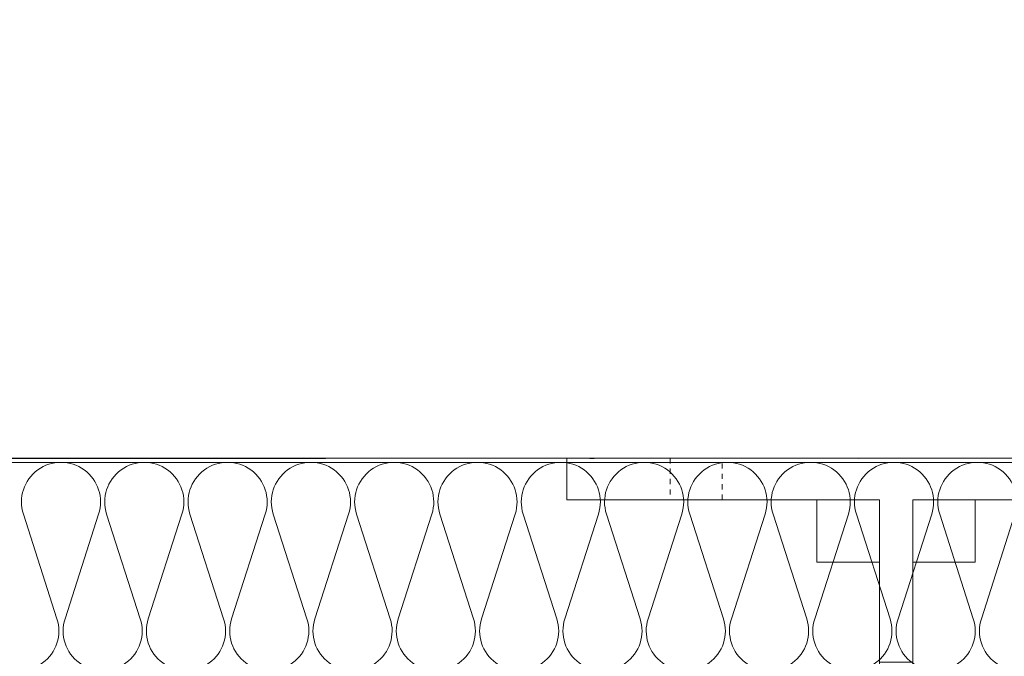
# Model space of a CAD drawing. Extents: x 4615668 to 9294084, y 5325188 to 10688993.
# Tile 331 of 656: x 4636922 to 4636946, y 5331444 to 5331460. Entities that reach past the tile are written whole.
import ezdxf

# ---------------------------------------------------------------- set-up
doc = ezdxf.new("R2010")
doc.units = 0
doc.header["$MEASUREMENT"] = 0
for name, pattern in [('1', [0]), ('ACAD_DOTTED', [0.5, 0.25, -0.25]), ('DASHDOT', [25.4, 12.7, -6.35, 0, -6.35])]:
    doc.linetypes.add(name, pattern=pattern)
for name, color, linetype, lineweight in [('.konstrukcjastalowa', 5, 'Continuous', 5), ('.kotwy', 6, 'Continuous', 5), ('A_wymiary', 152, 'Continuous', 5), ('ATH 3-0', 102, 'Continuous', 5), ('ATH Al', 5, 'Continuous', 5), ('kotwy', 170, '1', 5)]:
    doc.layers.add(name, color=color, linetype=linetype, lineweight=lineweight)
doc.styles.add('wewn', font='arial.ttf', dxfattribs={"height": 12})
doc.dimstyles.new('Kopia 1do100 wew', dxfattribs={"dimscale": 0.5, "dimtxt": 8, "dimasz": 15, "dimexe": 20, "dimexo": 0, "dimgap": 5, "dimtad": 1, "dimdec": 0, "dimzin": 9, "dimtxsty": 'wewn', "dimblk": 'ARCHTICK', "dimcen": 3, "dimdle": 20, "dimclrd": 256, "dimclre": 256, "dimclrt": 256, "dimadec": 0, "dimazin": 2, "dimtfac": 1, "dimtdec": 0, "dimtix": 1, "dimtmove": 2, "dimatfit": 3, "dimldrblk": 'NONE', "dimfxl": 0, "dimtvp": 1, "dimtolj": 1, "dimtzin": 0, "dimlwd": 5, "dimlwe": 5, "dimarcsym": 0})

# ---------------------------------------------------------------- blocks, each defined once
blk = doc.blocks.new('3D góra 80002052_51')
at = {"layer": '.konstrukcjastalowa', "color": 251, "linetype": 'Continuous'}
for p, q in [((75, -49), (83, -49)), ((147, -49), (155, -49)), ((75, -89), (83, -89)), ((147, -89), (155, -89))]:
    blk.add_line(p, q, dxfattribs=at)
at = {"layer": '.kotwy'}
blk.add_lwpolyline([(0, 0), (230, 0), (230, -10), (155, -10), (155, -110), (147, -110), (147, -10), (83, -10), (83, -110), (75, -110), (75, -10), (0, -10), (0, 0)], dxfattribs=at)
for points in [[(60, -25), (75, -25), (75, -10), (60, -10)], [(83, -25), (98, -25), (98, -10), (83, -10)], [(132, -25), (147, -25), (147, -10), (132, -10)], [(155, -25), (170, -25), (170, -10), (155, -10)]]:
    blk.add_lwpolyline(points, close=True, dxfattribs=at)
at = {"layer": 'kotwy', "color": 251, "linetype": 'ACAD_DOTTED', "ltscale": 5}
for points in [[(24.75, 0), (24.75, -10), (37.25, -10), (37.25, 0)], [(205.25, 0), (205.25, -10), (192.75, -10), (192.75, 0)]]:
    blk.add_lwpolyline(points, close=True, dxfattribs=at)
blk = doc.blocks.new('*U5342')
at = {"color": 0, "linetype": 'ByBlock', "lineweight": -2, "transparency": 16777216}
blk.add_lwpolyline([(0, 0), (0.01, -597.77), (50.01, -597.77), (50, 0)], close=True, dxfattribs=at)
at = {"layer": 'ATH 3-0'}
blk.add_lwpolyline([(37.57, -40.96, -1.376382), (37.57, -59.03), (12.44, -50.96, 1.376382), (12.44, -69.03), (37.57, -60.96, -1.376382), (37.57, -79.03), (12.44, -70.96, 1.376382), (12.44, -89.03), (37.57, -80.96, -1.376382), (37.57, -99.03), (12.44, -90.96, 1.376382), (12.44, -109.03), (37.57, -100.96, -1.376382), (37.57, -119.03), (12.44, -110.96, 1.376382), (12.44, -129.03), (37.57, -120.96, -1.376382), (37.57, -139.03), (12.44, -130.96, 1.376382), (12.44, -149.03), (37.57, -140.96, -1.376382), (37.57, -159.03), (12.44, -150.96, 1.376382), (12.44, -169.03), (37.57, -160.96, -1.376382), (37.57, -179.03), (12.44, -170.96, 1.376382), (12.44, -189.03), (37.57, -180.96, -1.376382), (37.57, -199.03), (12.44, -190.96, 1.376382), (12.44, -209.03), (37.57, -200.96, -1.376382), (37.57, -219.03), (12.44, -210.96, 1.376382), (12.44, -229.03), (37.57, -220.96, -1.376382), (37.57, -239.03), (12.44, -230.96, 1.376382), (12.44, -249.03), (37.57, -240.96, -1.376382), (37.57, -259.03), (12.44, -250.96, 1.376382), (12.44, -269.03), (37.57, -260.96, -1.376382), (37.57, -279.03), (12.44, -270.96, 1.376382), (12.44, -289.03), (37.57, -280.96, -1.376382), (37.57, -299.03)], format="xyb", dxfattribs=at)
blk = doc.blocks.new('*U5344')
at = {"color": 0, "linetype": 'ByBlock', "lineweight": -2, "transparency": 16777216}
blk.add_lwpolyline([(0, -1), (580.01, -1), (580.01, 0), (0, 0)], close=True, dxfattribs=at)
blk = doc.blocks.new('_ArchTick')
at = {"color": 0, "linetype": 'ByBlock', "const_width": 0.15}
blk.add_lwpolyline([(-0.5, -0.5), (0.5, 0.5)], dxfattribs=at)
blk = doc.blocks.new('*D5547')
at = {"layer": 'A_wymiary', "lineweight": 5, "ltscale": 40}
for p, q in [((4636911.686, 5331417.025), (4636911.686, 5331454.025)), ((4636897.076, 5331444.025), (4636921.686, 5331444.025)), ((4636897.732, 5331427.025), (4636921.686, 5331427.025))]:
    blk.add_line(p, q, dxfattribs=at)
at = {"layer": 'Defpoints', "color": 0}
for p in [(4636897.076, 5331444.025), (4636911.686, 5331444.025), (4636897.732, 5331427.025)]:
    blk.add_point(p, dxfattribs=at)
at = {"layer": 'A_wymiary', "linetype": 'ByBlock', "lineweight": 5, "xscale": 7.5, "yscale": 7.5, "zscale": 7.5}
for p, rotation in [((4636911.686, 5331444.025), 90), ((4636911.686, 5331427.025), 270)]:
    blk.add_blockref('_ArchTick', p, dxfattribs=dict(at, rotation=rotation))
at = {"layer": 'A_wymiary', "ltscale": 40, "insert": (4636924.061, 5331424.66), "char_height": 12, "attachment_point": 5, "rotation": 90, "style": 'wewn'}
blk.add_mtext('\\A1;17', dxfattribs=at)
blk = doc.blocks.new('_None')

msp = doc.modelspace()

# ---------------------------------------------------------------- linework, layer by layer
at = {"linetype": 'DASHDOT', "lineweight": 0}
msp.add_lwpolyline([(4636951.315, 5331449.025), (4636951.315, 5331479.025), (4636891.315, 5331479), (4636891.315, 5331449)], close=True, dxfattribs=at)
msp.add_lwpolyline([(4636858.499, 5331449.025), (4636972.729, 5331449.025)], dxfattribs=at)

# ---------------------------------------------------------------- block references
at = {"layer": '.kotwy', "lineweight": 5, "xscale": 0.1, "yscale": 0.1, "zscale": 0.1}
msp.add_blockref('3D góra 80002052_51', (4636935.315, 5331449.025), dxfattribs=at)
at = {"layer": 'ATH 3-0', "xscale": 0.1, "yscale": 0.1, "zscale": 0.1, "rotation": 269.999999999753}
msp.add_blockref('*U5342', (4636951.167, 5331448.925), dxfattribs=at)
at = {"layer": 'ATH Al', "xscale": 0.1, "yscale": 0.1, "zscale": 0.1}
msp.add_blockref('*U5344', (4636891.315, 5331449.025), dxfattribs=at)

# ---------------------------------------------------------------- dimensions: what is measured, and where the dimension line sits
at = {"layer": 'A_wymiary', "ltscale": 40}
dim = msp.add_linear_dim(base=(4636911.686, 5331444.025), p1=(4636897.732, 5331427.025), p2=(4636897.076, 5331444.025), angle=90, dimstyle='Kopia 1do100 wew', override={"dimtxsty": 'wewn', "dimldrblk": 'None'}, dxfattribs=at)
dim.commit()
dim.dimension.update_dxf_attribs({"geometry": '*D5547', "text_midpoint": (4636924.061, 5331424.66), "dimtype": 160})

doc.saveas('drawing.dxf')
